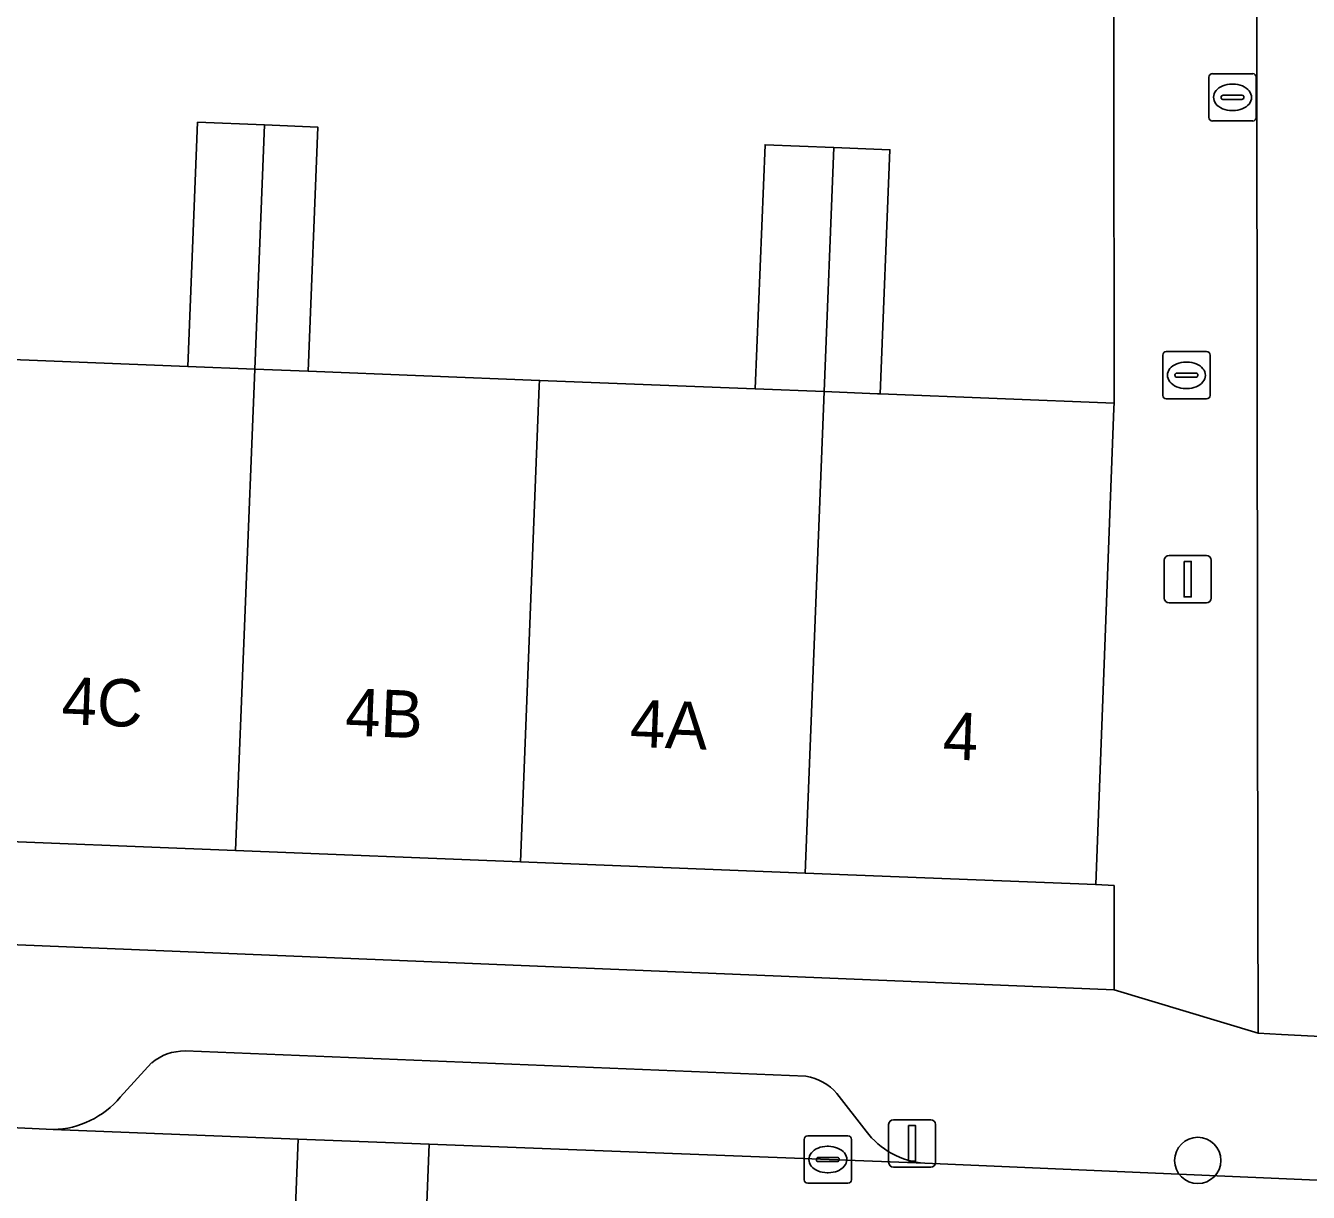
# Model space of a CAD drawing. Extents: x 160732 to 162107, y 387428 to 388479.
# Drawn here: x 161649.34 to 161676.44, y 388009.46 to 388034.12 of the extents above; entities that cross this region are included whole.
import ezdxf

# ---------------------------------------------------------------- set-up
doc = ezdxf.new("R2010")
doc.units = 0
for name, color, linetype in [('IMGEO_Boom', 7, 'Continuous'), ('IMGEO_Erf', 7, 'Continuous'), ('IMGEO_Kolk', 7, 'Continuous'), ('IMGEO_Lichtmast', 7, 'Continuous'), ('IMGEO_Muur', 7, 'Continuous'), ('IMGEO_Pand', 7, 'Continuous'), ('IMGEO_Pand_nummerreeks', 7, 'Continuous'), ('IMGEO_Parkeervlak_open', 7, 'Continuous'), ('IMGEO_Rijbaan_lokaal_open', 7, 'Continuous'), ('IMGEO_Rioolput', 7, 'Continuous'), ('IMGEO_Voetpad_open', 7, 'Continuous')]:
    doc.layers.add(name, color=color, linetype=linetype)

msp = doc.modelspace()

# ---------------------------------------------------------------- linework, layer by layer
at = {"layer": 'IMGEO_Boom'}
msp.add_circle((161674.1, 388010.139), 0.489, dxfattribs=at)
at = {"layer": 'IMGEO_Erf'}
for points in [[(161678.363, 388074.194), (161675.284, 388074.093), (161675.32, 388072.817), (161675.344, 388038.739), (161675.369, 388014.979), (161675.377, 388013.605), (161675.381, 388012.829), (161675.874, 388012.804), (161682.499, 388012.463)], [(161648.16, 388027.103), (161652.762, 388026.921), (161652.968, 388032.08), (161654.381, 388032.024), (161655.507, 388031.979), (161655.302, 388026.82), (161660.193, 388026.626), (161664.753, 388026.445), (161664.958, 388031.604), (161666.414, 388031.546), (161667.597, 388031.499), (161667.392, 388026.34), (161672.333, 388026.144), (161672.331, 388033.144), (161672.329, 388038.744)], [(161587.56, 388017.226), (161672.333, 388013.748), (161672.333, 388015.948), (161671.947, 388015.968), (161665.805, 388016.213), (161659.788, 388016.452), (161653.771, 388016.692), (161647.755, 388016.932), (161641.738, 388017.172), (161635.926, 388017.403), (161634.698, 388017.452), (161632.879, 388019.499), (161632.961, 388021.536), (161627.909, 388021.74), (161620.056, 388022.057), (161614.991, 388022.262), (161614.909, 388020.224), (161612.933, 388018.359), (161611.658, 388018.411), (161605.877, 388018.647), (161599.844, 388018.894)]]:
    msp.add_lwpolyline(points, dxfattribs=at)
at = {"layer": 'IMGEO_Kolk'}
for p, q in [((161673.436, 388027.233), (161674.288, 388027.233)), ((161673.361, 388026.307), (161673.361, 388027.159)), ((161673.849, 388027.013), (161673.874, 388027.013)), ((161674.362, 388027.159), (161674.362, 388026.307)), ((161673.62, 388026.727), (161673.62, 388026.739)), ((161674.058, 388026.69), (161673.66, 388026.69)), ((161673.663, 388026.776), (161674.061, 388026.776)), ((161674.104, 388026.739), (161674.104, 388026.727)), ((161673.872, 388026.453), (161673.847, 388026.453)), ((161674.288, 388026.233), (161673.436, 388026.233)), ((161665.784, 388009.732), (161665.784, 388010.584)), ((161665.859, 388010.658), (161666.711, 388010.658)), ((161666.272, 388010.438), (161666.297, 388010.438)), ((161666.785, 388010.584), (161666.785, 388009.732)), ((161666.043, 388010.152), (161666.043, 388010.164)), ((161666.086, 388010.201), (161666.484, 388010.201)), ((161666.527, 388010.164), (161666.527, 388010.152)), ((161666.481, 388010.115), (161666.083, 388010.115)), ((161666.295, 388009.878), (161666.27, 388009.878)), ((161666.711, 388009.658), (161665.859, 388009.658))]:
    msp.add_line(p, q, dxfattribs=at)
for points in [[(161673.436, 388027.233), (161674.288, 388027.233)], [(161673.361, 388026.307), (161673.361, 388027.159)], [(161674.362, 388027.159), (161674.362, 388026.307)], [(161674.288, 388026.233), (161673.436, 388026.233)], [(161665.784, 388009.732), (161665.784, 388010.584)], [(161665.859, 388010.658), (161666.711, 388010.658)], [(161666.785, 388010.584), (161666.785, 388009.732)], [(161666.711, 388009.658), (161665.859, 388009.658)]]:
    msp.add_lwpolyline(points, dxfattribs=at)
for centre, radius, start, end in [((161673.438, 388027.157), 0.0765, 91.552, 178.448), ((161673.438, 388027.157), 0.0765, 91.552, 178.448), ((161674.286, 388027.157), 0.0765, 1.552, 88.448), ((161674.286, 388027.157), 0.0765, 1.552, 88.448), ((161673.66, 388026.736), 0.0403, 85.8775, 175.7526), ((161673.657, 388026.726), 0.0366, 178.938, 274.7102), ((161674.061, 388026.733), 0.043, 264.8664, 352.4533), ((161674.065, 388026.738), 0.0386, 1.7309, 96.639), ((161673.438, 388026.309), 0.0765, 181.552, 268.448), ((161673.438, 388026.309), 0.0765, 181.552, 268.448), ((161674.286, 388026.309), 0.0765, 271.552, 358.448), ((161674.286, 388026.309), 0.0765, 271.552, 358.448), ((161665.861, 388010.582), 0.0765, 91.552, 178.448), ((161665.861, 388010.582), 0.0765, 91.552, 178.448), ((161666.709, 388010.582), 0.0765, 1.552, 88.448), ((161666.709, 388010.582), 0.0765, 1.552, 88.448), ((161666.083, 388010.161), 0.0403, 85.8775, 175.7526), ((161666.08, 388010.151), 0.0366, 178.938, 274.7102), ((161666.484, 388010.158), 0.043, 264.8664, 352.4533), ((161666.488, 388010.163), 0.0386, 1.7309, 96.639), ((161665.861, 388009.734), 0.0765, 181.552, 268.448), ((161665.861, 388009.734), 0.0765, 181.552, 268.448), ((161666.709, 388009.734), 0.0765, 271.552, 358.448), ((161666.709, 388009.734), 0.0765, 271.552, 358.448)]:
    msp.add_arc(centre, radius, start, end, dxfattribs=at)
for centre, major_axis, ratio, start_param, end_param in [((161673.848, 388026.733), (-0.387, 0.002), 0.722429, 4.712389, 7.853982), ((161673.873, 388026.733), (-0.39, 0.002), 0.717154, 1.570796, 4.712389), ((161666.271, 388010.158), (-0.387, 0.002), 0.722429, 4.712389, 7.853982), ((161666.296, 388010.158), (-0.39, 0.002), 0.717154, 1.570796, 4.712389)]:
    msp.add_ellipse(centre, major_axis=major_axis, ratio=ratio, start_param=start_param, end_param=end_param, dxfattribs=at)
at = {"layer": 'IMGEO_Lichtmast'}
for p, q in [((161673.494, 388022.924), (161674.284, 388022.924)), ((161674.284, 388022.924), (161673.494, 388022.924)), ((161673.394, 388022.024), (161673.394, 388022.824)), ((161673.394, 388022.824), (161673.394, 388022.024)), ((161674.384, 388022.824), (161674.384, 388022.024)), ((161674.384, 388022.024), (161674.384, 388022.824)), ((161674.284, 388021.924), (161673.494, 388021.924)), ((161673.494, 388021.924), (161674.284, 388021.924)), ((161667.67, 388010.999), (161668.46, 388010.999)), ((161668.46, 388010.999), (161667.67, 388010.999)), ((161667.57, 388010.099), (161667.57, 388010.899)), ((161667.57, 388010.899), (161667.57, 388010.099)), ((161668.56, 388010.899), (161668.56, 388010.099)), ((161668.56, 388010.099), (161668.56, 388010.899)), ((161668.46, 388009.999), (161667.67, 388009.999)), ((161667.67, 388009.999), (161668.46, 388009.999))]:
    msp.add_line(p, q, dxfattribs=at)
for points in [[(161673.814, 388022.799), (161673.964, 388022.799), (161673.964, 388022.049), (161673.814, 388022.049), (161673.814, 388022.799)], [(161667.99, 388010.874), (161668.14, 388010.874), (161668.14, 388010.124), (161667.99, 388010.124), (161667.99, 388010.874)]]:
    msp.add_lwpolyline(points, dxfattribs=at)
for centre, start, end in [((161673.494, 388022.824), 90, 180), ((161673.494, 388022.824), 90, 180), ((161674.284, 388022.824), 0, 90), ((161674.284, 388022.824), 360, 90), ((161673.494, 388022.024), 180, 270), ((161673.494, 388022.024), 180, 270), ((161674.284, 388022.024), 270, 0), ((161674.284, 388022.024), 270, 0), ((161667.67, 388010.899), 90, 180), ((161667.67, 388010.899), 90, 180), ((161668.46, 388010.899), 0, 90), ((161668.46, 388010.899), 360, 90), ((161667.67, 388010.099), 180, 270), ((161667.67, 388010.099), 180, 270), ((161668.46, 388010.099), 270, 0), ((161668.46, 388010.099), 270, 0)]:
    msp.add_arc(centre, 0.1, start, end, dxfattribs=at)
at = {"layer": 'IMGEO_Muur'}
msp.add_lwpolyline([(161672.331, 388033.144), (161672.333, 388026.144)], dxfattribs=at)
at = {"layer": 'IMGEO_Pand'}
for points in [[(161654.381, 388032.024), (161652.968, 388032.08), (161652.762, 388026.921), (161654.176, 388026.865)], [(161654.381, 388032.024), (161654.176, 388026.865), (161655.302, 388026.82), (161655.507, 388031.979)], [(161666.414, 388031.546), (161664.958, 388031.604), (161664.753, 388026.445), (161666.209, 388026.387)], [(161666.414, 388031.546), (161666.209, 388026.387), (161667.337, 388026.342), (161667.392, 388026.34), (161667.597, 388031.499)], [(161654.176, 388026.865), (161652.762, 388026.921), (161648.16, 388027.103), (161648.155, 388026.986), (161647.755, 388016.932), (161653.771, 388016.692)], [(161660.188, 388026.508), (161660.193, 388026.626), (161655.302, 388026.82), (161654.176, 388026.865), (161653.771, 388016.692), (161659.788, 388016.452)], [(161666.209, 388026.387), (161664.753, 388026.445), (161660.193, 388026.626), (161660.188, 388026.508), (161659.788, 388016.452), (161665.805, 388016.213)], [(161672.329, 388026.039), (161672.333, 388026.144), (161667.392, 388026.34), (161667.337, 388026.342), (161666.209, 388026.387), (161665.805, 388016.213), (161671.947, 388015.968)]]:
    msp.add_lwpolyline(points, close=True, dxfattribs=at)
at = {"layer": 'IMGEO_Parkeervlak_open'}
for points in [[(161665.821, 388011.92), (161652.703, 388012.452)], [(161651.998, 388012.203), (161651.335, 388011.476)], [(161667.092, 388010.759), (161666.476, 388011.553)], [(161649.92, 388010.791), (161655.092, 388010.591), (161657.859, 388010.481), (161668.332, 388010.078)]]:
    msp.add_lwpolyline(points, dxfattribs=at)
for centre, radius, start, end in [((161652.697, 388011.347), 1.105, 89.6814, 129.2242), ((161665.65, 388010.847), 1.086, 40.5226, 80.9531), ((161649.865, 388012.709), 1.919, 271.649, 320.0142), ((161668.467, 388011.793), 1.72, 216.9453, 265.5041)]:
    msp.add_arc(centre, radius, start, end, dxfattribs=at)
at = {"layer": 'IMGEO_Rijbaan_lokaal_open'}
for points in [[(161655.092, 388010.591), (161649.92, 388010.791), (161647.679, 388010.895), (161644.654, 388011.003), (161618.281, 388012.097), (161601.697, 388012.776), (161599.692, 388012.852), (161597.842, 388012.927), (161597.558, 388005.915), (161607.977, 388005.495), (161608.147, 388005.507), (161626.812, 388004.793), (161626.885, 388004.783), (161654.818, 388003.642)], [(161657.859, 388010.481), (161655.092, 388010.591), (161654.818, 388003.642), (161657.585, 388003.529)], [(161717.19, 388008.025), (161709.065, 388008.357), (161703.887, 388008.569), (161698.621, 388008.784), (161694.077, 388008.97), (161683.572, 388009.4), (161678.252, 388009.653), (161668.332, 388010.078), (161657.859, 388010.481), (161657.585, 388003.529), (161668.71, 388003.074), (161668.872, 388003.081), (161687.47, 388002.343), (161687.542, 388002.336), (161692.761, 388002.116), (161708.977, 388001.433), (161716.898, 388001.099)]]:
    msp.add_lwpolyline(points, close=True, dxfattribs=at)
at = {"layer": 'IMGEO_Rioolput'}
for p, q in [((161674.335, 388032.181), (161674.335, 388033.033)), ((161674.41, 388033.107), (161675.262, 388033.107)), ((161674.823, 388032.887), (161674.848, 388032.887)), ((161675.336, 388033.033), (161675.336, 388032.181)), ((161674.637, 388032.65), (161675.035, 388032.65)), ((161674.594, 388032.601), (161674.594, 388032.613)), ((161675.032, 388032.564), (161674.634, 388032.564)), ((161675.078, 388032.613), (161675.078, 388032.601)), ((161675.262, 388032.107), (161674.41, 388032.107)), ((161674.846, 388032.327), (161674.821, 388032.327))]:
    msp.add_line(p, q, dxfattribs=at)
for points in [[(161674.335, 388032.181), (161674.335, 388033.033)], [(161674.41, 388033.107), (161675.262, 388033.107)], [(161675.336, 388033.033), (161675.336, 388032.181)], [(161675.262, 388032.107), (161674.41, 388032.107)]]:
    msp.add_lwpolyline(points, dxfattribs=at)
for centre, radius, start, end in [((161674.412, 388033.031), 0.0765, 91.552, 178.448), ((161674.412, 388033.031), 0.0765, 91.552, 178.448), ((161675.26, 388033.031), 0.0765, 1.552, 88.448), ((161675.26, 388033.031), 0.0765, 1.552, 88.448), ((161674.634, 388032.61), 0.0403, 85.8775, 175.7526), ((161675.039, 388032.612), 0.0386, 1.7309, 96.639), ((161674.631, 388032.6), 0.0366, 178.938, 274.7102), ((161675.035, 388032.607), 0.043, 264.8664, 352.4533), ((161674.412, 388032.183), 0.0765, 181.552, 268.448), ((161674.412, 388032.183), 0.0765, 181.552, 268.448), ((161675.26, 388032.183), 0.0765, 271.552, 358.448), ((161675.26, 388032.183), 0.0765, 271.552, 358.448)]:
    msp.add_arc(centre, radius, start, end, dxfattribs=at)
for centre, major_axis, ratio, start_param, end_param in [((161674.822, 388032.607), (-0.387, 0.002), 0.722429, 4.712389, 7.853982), ((161674.847, 388032.607), (-0.39, 0.002), 0.717154, 1.570796, 4.712389)]:
    msp.add_ellipse(centre, major_axis=major_axis, ratio=ratio, start_param=start_param, end_param=end_param, dxfattribs=at)
at = {"layer": 'IMGEO_Voetpad_open'}
msp.add_lwpolyline([(161675.344, 388038.739), (161675.32, 388072.817), (161675.284, 388074.093), (161672.258, 388073.459), (161672.274, 388072.414), (161672.316, 388067.214), (161672.317, 388065.027), (161672.318, 388062.764), (161672.321, 388055.214), (161672.322, 388052.995), (161672.323, 388050.764), (161672.327, 388043.194), (161672.327, 388041.423), (161672.328, 388040.964), (161672.329, 388038.744), (161672.331, 388033.144), (161672.333, 388026.144), (161672.329, 388026.039), (161671.947, 388015.968), (161672.333, 388015.948), (161672.333, 388013.748), (161675.381, 388012.829), (161675.377, 388013.605), (161675.369, 388014.979)], close=True, dxfattribs=at)
for points in [[(161694.156, 388011.979), (161682.499, 388012.463), (161675.874, 388012.804), (161675.381, 388012.829), (161672.333, 388013.748), (161587.56, 388017.226), (161575.571, 388017.719), (161568.236, 388018.019), (161563.376, 388016.945), (161563.254, 388015.563)], [(161652.703, 388012.452), (161665.821, 388011.92)], [(161651.335, 388011.476), (161651.998, 388012.203)], [(161666.476, 388011.553), (161667.092, 388010.759)], [(161644.654, 388011.003), (161647.679, 388010.895), (161649.92, 388010.791)], [(161668.332, 388010.078), (161678.252, 388009.653), (161683.572, 388009.4), (161694.077, 388008.97), (161698.621, 388008.784), (161703.887, 388008.569), (161709.065, 388008.357), (161717.19, 388008.025), (161719.414, 388007.934), (161719.977, 388007.911), (161724.842, 388007.712), (161730.898, 388007.464), (161736.667, 388007.228), (161740.81, 388007.059), (161746.577, 388006.823), (161750.869, 388006.647), (161752.785, 388006.567), (161757.87, 388006.355), (161768.081, 388005.879), (161771.481, 388005.759), (161772.266, 388005.721)]]:
    msp.add_lwpolyline(points, dxfattribs=at)
for centre, radius, start, end in [((161652.697, 388011.347), 1.105, 89.6814, 129.2242), ((161665.65, 388010.847), 1.086, 40.5226, 80.9531), ((161649.865, 388012.709), 1.919, 271.649, 320.0142), ((161668.467, 388011.793), 1.72, 216.9453, 265.5041)]:
    msp.add_arc(centre, radius, start, end, dxfattribs=at)

# ---------------------------------------------------------------- texts
at = {"layer": 'IMGEO_Pand_nummerreeks'}
for s, rotation, p in [('4C', 357.7254, (161650.083, 388019.361)), ('4B', 357.7254, (161656.076, 388019.123)), ('4A', 357.7139, (161662.092, 388018.885)), ('4', 357.7082, (161668.702, 388018.62))]:
    msp.add_text(s, height=1, rotation=rotation, dxfattribs=at).set_placement(p)

doc.saveas('drawing.dxf')
